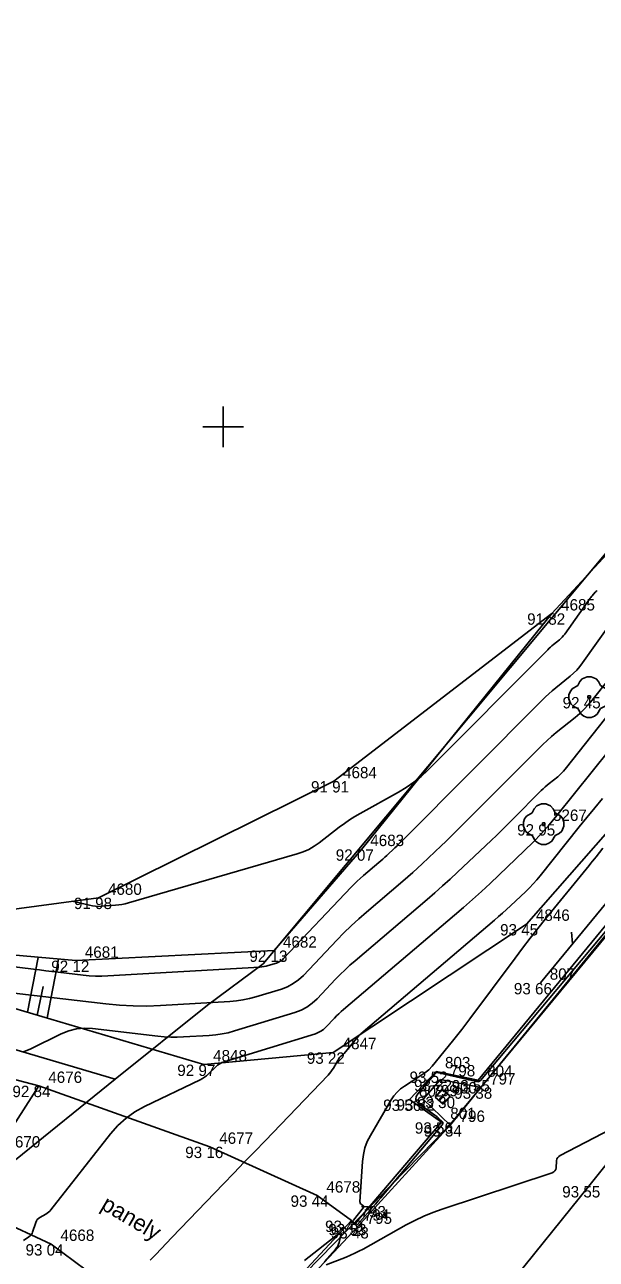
# Model space of a CAD drawing. Extents: x -711081 to -709338, y -1025122 to -1024092.
# Drawn here: x -709804.89 to -709790.81, y -1024520.49 to -1024490.1 of the extents above; entities that cross this region are included whole.
import ezdxf

# ---------------------------------------------------------------- set-up
doc = ezdxf.new("R2010")
doc.units = 0
for name, color, linetype in [('Ex_Major Contours', 7, 'Continuous'), ('Ex_Minor Contours', 7, 'Continuous'), ('Z_body', 7, 'Continuous'), ('Z_body_cisla', 7, 'Continuous'), ('Z_body_vysky_redukovane', 7, 'Continuous'), ('Z_cesta', 7, 'Continuous'), ('Z_hektometricka_sit', 7, 'Continuous'), ('Z_hrany_paty', 7, 'Continuous'), ('Z_katastr_hranice', 7, 'Continuous'), ('Z_katastr_vnitrni_kresba', 7, 'Continuous'), ('Z_komunikace', 7, 'Continuous'), ('Z_komunikace_osa', 7, 'Continuous'), ('Z_obruba', 7, 'Continuous'), ('Z_pole_rozhranni', 7, 'Continuous'), ('Z_popisy', 7, 'Continuous'), ('Z_rozhranni', 7, 'Continuous'), ('Z_site_kanalizace_znaky', 7, 'Continuous'), ('Z_svodidla', 7, 'Continuous'), ('Z_svodidla_znacky', 7, 'Continuous'), ('Z_technicke_srafy', 7, 'Continuous'), ('Z_zelen_jednotliva', 7, 'Continuous')]:
    doc.layers.add(name, color=color, linetype=linetype)

# ---------------------------------------------------------------- blocks, each defined once
blk = doc.blocks.new('POINT_DISPLAY')
blk.add_line((0, 0), (0, 0))
blk = doc.blocks.new('Z24')
for p, q in [((-0.28, 0.28), (-0.23, 0.38)), ((-0.23, 0.38), (-0.17, 0.45)), ((-0.17, 0.45), (-0.05, 0.5)), ((-0.05, 0.5), (0.05, 0.5)), ((0.05, 0.5), (0.17, 0.45)), ((0.17, 0.45), (0.23, 0.38)), ((0.23, 0.38), (0.28, 0.28)), ((-0.5, 0.05), (-0.47, 0.13)), ((-0.5, -0.05), (-0.5, 0.05)), ((-0.47, 0.13), (-0.42, 0.2)), ((-0.42, 0.2), (-0.28, 0.28)), ((-0.03, -0.03), (-0.03, 0.03)), ((-0.03, 0.03), (0.03, 0.03)), ((0.03, 0.03), (0.03, -0.03)), ((0.28, 0.28), (0.42, 0.2)), ((0.42, 0.2), (0.47, 0.13)), ((0.47, 0.13), (0.5, 0.05)), ((0.5, 0.05), (0.5, -0.05)), ((-0.45, -0.17), (-0.5, -0.05)), ((-0.38, -0.23), (-0.45, -0.17)), ((-0.28, -0.28), (-0.38, -0.23)), ((-0.2, -0.42), (-0.28, -0.28)), ((0.03, -0.03), (-0.03, -0.03)), ((0.28, -0.28), (0.2, -0.42)), ((0.38, -0.23), (0.28, -0.28)), ((0.45, -0.17), (0.38, -0.23)), ((0.5, -0.05), (0.45, -0.17)), ((-0.13, -0.47), (-0.2, -0.42)), ((-0.05, -0.5), (-0.13, -0.47)), ((0.05, -0.5), (-0.05, -0.5)), ((0.13, -0.47), (0.05, -0.5)), ((0.2, -0.42), (0.13, -0.47))]:
    blk.add_line(p, q)
blk = doc.blocks.new('Z529')
blk.add_line((0, 0), (0.2, 0.2))
blk = doc.blocks.new('Z46260')
for p, q in [((0.13, 0.13), (-0.13, 0.13)), ((-0.13, 0.13), (-0.13, -0.13)), ((0.13, 0), (-0.13, 0)), ((0.13, -0.13), (0.13, 0.13)), ((-0.13, -0.13), (0.13, -0.13))]:
    blk.add_line(p, q)

msp = doc.modelspace()

# ---------------------------------------------------------------- linework, layer by layer
at = {"layer": 'Ex_Major Contours'}
for points in [[(-709790.801, -1024504.031), (-709790.82, -1024504.052), (-709790.839, -1024504.072), (-709790.912, -1024504.155), (-709790.931, -1024504.176), (-709790.948, -1024504.197), (-709790.965, -1024504.219), (-709790.981, -1024504.241), (-709791.592, -1024505.101), (-709791.621, -1024505.139), (-709791.652, -1024505.174), (-709791.685, -1024505.207), (-709791.721, -1024505.238), (-709791.868, -1024505.357), (-709791.905, -1024505.387), (-709791.94, -1024505.419), (-709791.975, -1024505.451), (-709792.009, -1024505.484), (-709794.962, -1024508.447), (-709795.129, -1024508.604), (-709795.306, -1024508.747), (-709795.493, -1024508.878), (-709795.689, -1024508.996), (-709796.625, -1024509.514), (-709796.76, -1024509.592), (-709796.891, -1024509.675), (-709797.019, -1024509.763), (-709797.143, -1024509.855), (-709797.635, -1024510.236), (-709797.762, -1024510.324), (-709797.895, -1024510.4), (-709798.034, -1024510.463), (-709798.18, -1024510.513), (-709802.336, -1024511.718), (-709802.415, -1024511.738), (-709802.496, -1024511.755), (-709802.576, -1024511.767), (-709802.658, -1024511.775), (-709803.004, -1024511.801), (-709803.077, -1024511.803), (-709803.149, -1024511.8), (-709803.221, -1024511.792), (-709803.292, -1024511.778), (-709803.718, -1024511.677)], [(-709789.611, -1024506.857), (-709791.785, -1024509.568), (-709791.972, -1024509.794), (-709792.167, -1024510.012), (-709792.369, -1024510.224), (-709792.578, -1024510.43), (-709793.431, -1024511.237), (-709793.645, -1024511.437), (-709793.862, -1024511.634), (-709794.082, -1024511.829), (-709794.305, -1024512.02), (-709797.04, -1024514.343), (-709797.098, -1024514.394), (-709797.155, -1024514.447), (-709797.211, -1024514.5), (-709797.265, -1024514.556), (-709797.478, -1024514.781), (-709797.534, -1024514.833), (-709797.595, -1024514.877), (-709797.661, -1024514.912), (-709797.733, -1024514.939), (-709799.977, -1024515.627), (-709800.035, -1024515.649), (-709800.089, -1024515.677), (-709800.14, -1024515.712), (-709800.187, -1024515.753), (-709800.367, -1024515.93), (-709800.413, -1024515.972), (-709800.462, -1024516.01), (-709800.515, -1024516.044), (-709800.57, -1024516.074), (-709801.94, -1024516.732), (-709802.178, -1024516.863), (-709802.396, -1024517.018), (-709802.595, -1024517.198), (-709802.774, -1024517.401), (-709804.248, -1024519.274), (-709804.275, -1024519.305), (-709804.305, -1024519.334), (-709804.338, -1024519.359), (-709804.374, -1024519.381), (-709804.521, -1024519.463), (-709804.555, -1024519.486), (-709804.583, -1024519.514), (-709804.604, -1024519.547), (-709804.62, -1024519.584), (-709804.696, -1024519.822), (-709804.711, -1024519.858), (-709804.731, -1024519.89), (-709804.756, -1024519.918), (-709804.786, -1024519.942), (-709804.918, -1024520.03)]]:
    msp.add_lwpolyline(points, dxfattribs=at)
at = {"layer": 'Ex_Minor Contours'}
for points in [[(-709787.14, -1024502.82), (-709791.58, -1024508.424), (-709791.622, -1024508.475), (-709791.667, -1024508.523), (-709791.715, -1024508.568), (-709791.765, -1024508.611), (-709791.971, -1024508.778), (-709792.022, -1024508.82), (-709792.072, -1024508.864), (-709792.121, -1024508.909), (-709792.168, -1024508.955), (-709792.866, -1024509.656), (-709792.999, -1024509.788), (-709793.132, -1024509.919), (-709793.267, -1024510.049), (-709793.402, -1024510.178), (-709794.228, -1024510.96), (-709794.413, -1024511.132), (-709794.599, -1024511.302), (-709794.788, -1024511.469), (-709794.979, -1024511.633), (-709796.756, -1024513.142), (-709796.88, -1024513.251), (-709797.002, -1024513.363), (-709797.12, -1024513.478), (-709797.236, -1024513.597), (-709797.692, -1024514.077), (-709797.811, -1024514.189), (-709797.942, -1024514.282), (-709798.083, -1024514.357), (-709798.236, -1024514.415), (-709799.723, -1024514.871), (-709799.876, -1024514.913), (-709800.03, -1024514.945), (-709800.186, -1024514.969), (-709800.344, -1024514.982), (-709800.978, -1024515.019), (-709801.137, -1024515.025), (-709801.295, -1024515.024), (-709801.453, -1024515.016), (-709801.611, -1024515.001), (-709803.221, -1024514.812), (-709803.421, -1024514.803), (-709803.616, -1024514.822), (-709803.807, -1024514.869), (-709803.993, -1024514.944), (-709804.743, -1024515.309), (-709804.92, -1024515.387)], [(-709809.601, -1024512.753), (-709804.678, -1024513.351), (-709804.525, -1024513.37), (-709804.372, -1024513.388), (-709804.219, -1024513.406), (-709804.066, -1024513.424), (-709803.454, -1024513.496), (-709803.301, -1024513.51), (-709803.148, -1024513.518), (-709802.994, -1024513.519), (-709802.841, -1024513.514), (-709799.104, -1024513.298), (-709799.051, -1024513.293), (-709798.998, -1024513.285), (-709798.946, -1024513.274), (-709798.895, -1024513.26), (-709798.691, -1024513.198), (-709798.642, -1024513.179), (-709798.596, -1024513.155), (-709798.554, -1024513.125), (-709798.516, -1024513.089), (-709796.852, -1024511.335), (-709796.779, -1024511.26), (-709796.704, -1024511.187), (-709796.627, -1024511.116), (-709796.548, -1024511.047), (-709796.171, -1024510.726), (-709796.12, -1024510.683), (-709796.07, -1024510.639), (-709796.021, -1024510.594), (-709795.972, -1024510.548), (-709795.778, -1024510.365), (-709795.73, -1024510.319), (-709795.682, -1024510.272), (-709795.635, -1024510.226), (-709795.587, -1024510.179), (-709792.146, -1024506.725), (-709792.065, -1024506.646), (-709791.982, -1024506.569), (-709791.897, -1024506.495), (-709791.81, -1024506.423), (-709791.458, -1024506.138), (-709791.373, -1024506.065), (-709791.293, -1024505.985), (-709791.219, -1024505.901), (-709791.151, -1024505.812), (-709789.692, -1024503.756)], [(-709790.532, -1024506.243), (-709790.917, -1024506.729), (-709791.012, -1024506.843), (-709791.114, -1024506.951), (-709791.221, -1024507.054), (-709791.334, -1024507.151), (-709791.798, -1024507.526), (-709791.913, -1024507.621), (-709792.025, -1024507.719), (-709792.134, -1024507.82), (-709792.241, -1024507.925), (-709794.181, -1024509.871), (-709794.294, -1024509.984), (-709794.408, -1024510.095), (-709794.522, -1024510.206), (-709794.637, -1024510.316), (-709795.1, -1024510.754), (-709795.217, -1024510.863), (-709795.335, -1024510.97), (-709795.454, -1024511.076), (-709795.575, -1024511.18), (-709796.476, -1024511.946), (-709796.665, -1024512.11), (-709796.849, -1024512.279), (-709797.028, -1024512.454), (-709797.202, -1024512.633), (-709798.028, -1024513.503), (-709798.147, -1024513.614), (-709798.276, -1024513.706), (-709798.417, -1024513.781), (-709798.569, -1024513.838), (-709799.198, -1024514.031), (-709799.356, -1024514.075), (-709799.516, -1024514.108), (-709799.677, -1024514.132), (-709799.84, -1024514.147), (-709801.544, -1024514.245), (-709801.883, -1024514.258), (-709802.221, -1024514.255), (-709802.559, -1024514.238), (-709802.896, -1024514.206), (-709805.511, -1024513.9)], [(-709790.662, -1024509.149), (-709790.853, -1024509.381), (-709791.044, -1024509.614), (-709791.233, -1024509.848), (-709792.199, -1024511.052), (-709792.282, -1024511.153), (-709792.369, -1024511.25), (-709792.458, -1024511.344), (-709792.551, -1024511.435), (-709792.93, -1024511.794), (-709793.026, -1024511.883), (-709793.122, -1024511.971), (-709793.22, -1024512.057), (-709793.319, -1024512.142), (-709796.557, -1024514.893), (-709796.612, -1024514.941), (-709796.664, -1024514.993), (-709796.714, -1024515.046), (-709796.761, -1024515.103), (-709797.021, -1024515.427), (-709797.029, -1024515.437), (-709797.038, -1024515.445), (-709797.048, -1024515.454), (-709797.059, -1024515.461), (-709797.102, -1024515.489), (-709797.113, -1024515.496), (-709797.122, -1024515.504), (-709797.13, -1024515.514), (-709797.137, -1024515.525), (-709797.289, -1024515.786), (-709797.318, -1024515.832), (-709797.35, -1024515.876), (-709797.384, -1024515.918), (-709797.42, -1024515.959), (-709798.97, -1024517.573), (-709799.226, -1024517.839), (-709799.482, -1024518.105), (-709799.738, -1024518.372), (-709799.994, -1024518.638), (-709801.266, -1024519.958), (-709801.399, -1024520.096), (-709801.532, -1024520.234), (-709801.665, -1024520.372), (-709801.797, -1024520.51)], [(-709790.656, -1024510.369), (-709790.821, -1024510.583), (-709790.862, -1024510.636), (-709790.904, -1024510.689), (-709790.946, -1024510.742), (-709790.989, -1024510.795), (-709792.063, -1024512.111), (-709792.254, -1024512.349), (-709792.444, -1024512.589), (-709792.63, -1024512.831), (-709792.814, -1024513.076), (-709793.93, -1024514.574), (-709794.027, -1024514.703), (-709794.125, -1024514.831), (-709794.224, -1024514.958), (-709794.324, -1024515.084), (-709794.778, -1024515.651), (-709794.857, -1024515.741), (-709794.942, -1024515.824), (-709795.034, -1024515.9), (-709795.132, -1024515.968), (-709795.538, -1024516.226), (-709795.635, -1024516.296), (-709795.721, -1024516.375), (-709795.797, -1024516.464), (-709795.863, -1024516.563), (-709796.376, -1024517.443), (-709796.454, -1024517.594), (-709796.512, -1024517.752), (-709796.551, -1024517.915), (-709796.571, -1024518.084), (-709796.634, -1024519.08), (-709796.633, -1024519.096), (-709796.628, -1024519.111), (-709796.62, -1024519.123), (-709796.608, -1024519.134), (-709796.552, -1024519.174), (-709796.541, -1024519.185), (-709796.537, -1024519.196), (-709796.538, -1024519.208), (-709796.546, -1024519.221), (-709796.797, -1024519.532), (-709796.806, -1024519.546), (-709796.808, -1024519.56), (-709796.805, -1024519.573), (-709796.796, -1024519.587), (-709796.748, -1024519.641), (-709796.736, -1024519.651), (-709796.724, -1024519.654), (-709796.712, -1024519.651), (-709796.7, -1024519.641), (-709796.318, -1024519.208), (-709796.25, -1024519.131), (-709796.183, -1024519.054), (-709796.117, -1024518.977), (-709796.051, -1024518.899), (-709794.608, -1024517.184), (-709794.594, -1024517.162), (-709794.59, -1024517.14), (-709794.597, -1024517.119), (-709794.613, -1024517.099), (-709794.699, -1024517.018), (-709794.721, -1024516.998), (-709794.744, -1024516.979), (-709794.767, -1024516.961), (-709794.791, -1024516.943), (-709795.181, -1024516.663), (-709795.238, -1024516.608), (-709795.262, -1024516.55), (-709795.252, -1024516.487), (-709795.21, -1024516.421), (-709794.803, -1024515.95), (-709794.787, -1024515.932), (-709794.76, -1024515.902), (-709794.754, -1024515.897), (-709794.748, -1024515.894), (-709794.741, -1024515.893), (-709794.733, -1024515.894), (-709793.977, -1024516.065), (-709793.95, -1024516.072), (-709793.922, -1024516.078), (-709793.895, -1024516.085), (-709793.867, -1024516.092), (-709793.757, -1024516.119), (-709793.731, -1024516.122), (-709793.707, -1024516.119), (-709793.685, -1024516.108), (-709793.666, -1024516.09), (-709788.706, -1024510.179)], [(-709781.074, -1024512.416), (-709791.703, -1024517.934), (-709791.738, -1024517.958), (-709791.764, -1024517.987), (-709791.782, -1024518.023), (-709791.79, -1024518.065), (-709791.805, -1024518.243), (-709791.813, -1024518.284), (-709791.831, -1024518.318), (-709791.859, -1024518.343), (-709791.897, -1024518.361), (-709794.613, -1024519.26), (-709794.84, -1024519.341), (-709795.062, -1024519.432), (-709795.28, -1024519.534), (-709795.494, -1024519.647), (-709796.557, -1024520.239), (-709796.659, -1024520.294), (-709796.763, -1024520.345), (-709796.869, -1024520.392), (-709796.977, -1024520.436), (-709797.466, -1024520.625)], [(-709797.513, -1024520.558), (-709797.236, -1024520.243), (-709797.206, -1024520.206), (-709797.182, -1024520.166), (-709797.163, -1024520.123), (-709797.15, -1024520.078), (-709797.104, -1024519.892), (-709797.099, -1024519.855), (-709797.106, -1024519.837), (-709797.126, -1024519.838), (-709797.157, -1024519.858), (-709798.003, -1024520.52)]]:
    msp.add_lwpolyline(points, dxfattribs=at)
at = {"layer": 'Z_cesta'}
for p, q in [((-709806.64, -1024515.68), (-709804.54, -1024516.22)), ((-709804.54, -1024516.22), (-709800.33, -1024517.72)), ((-709800.33, -1024517.72), (-709797.69, -1024518.92)), ((-709797.69, -1024518.92), (-709796.84, -1024519.54)), ((-709804.24, -1024520.12), (-709806.16, -1024519.23)), ((-709802.2, -1024521.63), (-709804.24, -1024520.12))]:
    msp.add_line(p, q, dxfattribs=at)
at = {"layer": 'Z_hektometricka_sit'}
for p, q in [((-709800, -1024499.5), (-709800, -1024500.5)), ((-709800.5, -1024500), (-709799.5, -1024500))]:
    msp.add_line(p, q, dxfattribs=at)
at = {"layer": 'Z_hrany_paty'}
for p, q in [((-709780.81, -1024498.85), (-709792.53, -1024512.24)), ((-709796.6, -1024510.4), (-709791.91, -1024504.59)), ((-709798.75, -1024512.89), (-709796.6, -1024510.4)), ((-709792.53, -1024512.24), (-709797.29, -1024515.4)), ((-709803.63, -1024513.14), (-709810.2, -1024512.55)), ((-709803.63, -1024513.14), (-709798.75, -1024512.89)), ((-709800.48, -1024515.7), (-709806.2, -1024514)), ((-709797.29, -1024515.4), (-709800.48, -1024515.7))]:
    msp.add_line(p, q, dxfattribs=at)
at = {"layer": 'Z_katastr_hranice'}
for p, q in [((-709780.76, -1024491.34), (-709791.94, -1024504.74)), ((-709791.94, -1024504.74), (-709799.02, -1024513.22)), ((-709799.02, -1024513.22), (-709800.39, -1024514.24)), ((-709800.39, -1024514.24), (-709802.66, -1024516.06)), ((-709807.06, -1024514.76), (-709802.66, -1024516.06)), ((-709802.66, -1024516.06), (-709805.12, -1024518.04))]:
    msp.add_line(p, q, dxfattribs=at)
at = {"layer": 'Z_katastr_vnitrni_kresba'}
for p, q in [((-709794.45, -1024517.22), (-709769.86, -1024487.47)), ((-709804.58, -1024527.57), (-709794.45, -1024517.22))]:
    msp.add_line(p, q, dxfattribs=at)
at = {"layer": 'Z_komunikace'}
for p, q in [((-709793.66, -1024516.26), (-709783.3, -1024503.62)), ((-709794.41, -1024517.19), (-709793.66, -1024516.26)), ((-709796.7, -1024519.7), (-709794.41, -1024517.19)), ((-709800.87, -1024524.14), (-709796.7, -1024519.7))]:
    msp.add_line(p, q, dxfattribs=at)
at = {"layer": 'Z_komunikace_osa'}
for p in [(-709779.32, -1024504.07), (-709797.33, -1024526.55)]:
    msp.add_line(p, (-709791, -1024518.69), dxfattribs=at)
at = {"layer": 'Z_obruba'}
for p, q in [((-709783.42, -1024503.56), (-709793.72, -1024516.08)), ((-709795.41, -1024516.56), (-709794.76, -1024515.87)), ((-709794.76, -1024515.87), (-709793.72, -1024516.08)), ((-709794.63, -1024517.12), (-709795.41, -1024516.56)), ((-709796.76, -1024519.62), (-709794.63, -1024517.12)), ((-709800.95, -1024523.94), (-709796.84, -1024519.54)), ((-709796.84, -1024519.54), (-709796.76, -1024519.62))]:
    msp.add_line(p, q, dxfattribs=at)
at = {"layer": 'Z_pole_rozhranni'}
for p, q in [((-709791.91, -1024504.59), (-709781.59, -1024493.49)), ((-709797.28, -1024508.72), (-709791.91, -1024504.59)), ((-709803.07, -1024511.59), (-709797.28, -1024508.72)), ((-709810.2, -1024512.55), (-709803.07, -1024511.59))]:
    msp.add_line(p, q, dxfattribs=at)
at = {"layer": 'Z_rozhranni'}
for p, q in [((-709805.57, -1024517.81), (-709804.54, -1024516.22)), ((-709794.65, -1024516.07), (-709795.08, -1024516.55)), ((-709794.65, -1024516.07), (-709793.66, -1024516.26)), ((-709795.08, -1024516.55), (-709794.41, -1024517.19))]:
    msp.add_line(p, q, dxfattribs=at)
at = {"layer": 'Z_svodidla'}
msp.add_line((-709792.19, -1024513.69), (-709783.53, -1024503.14), dxfattribs=at)
at = {"layer": 'Z_technicke_srafy'}
for p, q in [((-709804.82, -1024514.41), (-709804.56, -1024513.06)), ((-709804.34, -1024514.55), (-709804.06, -1024513.1)), ((-709804.58, -1024514.48), (-709804.44, -1024513.78))]:
    msp.add_line(p, q, dxfattribs=at)

# ---------------------------------------------------------------- block references
at = {"layer": 'Z_body'}
for p in [(-709791.91, -1024504.59), (-709790.99, -1024506.65), (-709797.28, -1024508.72), (-709792.11, -1024509.78), (-709796.6, -1024510.4), (-709803.07, -1024511.59), (-709792.53, -1024512.24), (-709798.75, -1024512.89), (-709803.63, -1024513.14), (-709792.19, -1024513.69), (-709797.29, -1024515.4), (-709800.48, -1024515.7), (-709794.76, -1024515.87), (-709804.54, -1024516.22), (-709794.65, -1024516.07), (-709793.72, -1024516.08), (-709793.66, -1024516.26), (-709795.41, -1024516.56), (-709795.08, -1024516.55), (-709794.6, -1024516.49), (-709794.63, -1024517.12), (-709794.41, -1024517.19), (-709800.33, -1024517.72), (-709791, -1024518.69), (-709797.69, -1024518.92), (-709796.84, -1024519.54), (-709796.76, -1024519.62), (-709796.7, -1024519.7), (-709804.24, -1024520.12)]:
    msp.add_blockref('POINT_DISPLAY', p, dxfattribs=at)
at = {"layer": 'Z_site_kanalizace_znaky', "rotation": 48.6}
msp.add_blockref('Z46260', (-709794.6, -1024516.49), dxfattribs=at)
at = {"layer": 'Z_svodidla_znacky', "rotation": 50.60000000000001}
msp.add_blockref('Z529', (-709791.4, -1024512.72), dxfattribs=at)
at = {"layer": 'Z_zelen_jednotliva'}
for p in [(-709790.99, -1024506.65), (-709792.11, -1024509.78)]:
    msp.add_blockref('Z24', p, dxfattribs=at)

# ---------------------------------------------------------------- texts
at = {"layer": 'Z_body_cisla'}
for s, p in [('4685', (-709791.68, -1024504.52)), ('4684', (-709797.05, -1024508.65)), ('5267', (-709791.88, -1024509.7)), ('4683', (-709796.38, -1024510.32)), ('4680', (-709802.84, -1024511.52)), ('4846', (-709792.3, -1024512.16)), ('4682', (-709798.53, -1024512.82)), ('4681', (-709803.41, -1024513.07)), ('807', (-709791.96, -1024513.61)), ('4847', (-709797.06, -1024515.32)), ('4848', (-709800.25, -1024515.62)), ('803', (-709794.54, -1024515.79)), ('798', (-709794.42, -1024515.99)), ('4676', (-709804.31, -1024516.15)), ('804', (-709793.5, -1024516)), ('797', (-709793.43, -1024516.19)), ('802', (-709795.18, -1024516.49)), ('799', (-709794.85, -1024516.48)), ('800', (-709794.38, -1024516.41)), ('801', (-709794.41, -1024517.04)), ('796', (-709794.18, -1024517.11)), ('4670', (-709805.34, -1024517.74)), ('4677', (-709800.1, -1024517.65)), ('4678', (-709797.46, -1024518.85)), ('793', (-709796.62, -1024519.46)), ('794', (-709796.54, -1024519.54)), ('795', (-709796.47, -1024519.62)), ('4668', (-709804.01, -1024520.04))]:
    msp.add_text(s, height=0.28, dxfattribs=at).set_placement(p)
at = {"layer": 'Z_body_vysky_redukovane'}
for s, p in [('91 82', (-709792.517, -1024504.87)), ('92 45', (-709791.643, -1024506.93)), ('91 91', (-709797.84, -1024509)), ('92 95', (-709792.763, -1024510.06)), ('92 07', (-709797.23, -1024510.68)), ('91 98', (-709803.677, -1024511.87)), ('93 45', (-709793.183, -1024512.52)), ('92 13', (-709799.357, -1024513.17)), ('92 12', (-709804.237, -1024513.42)), ('93 66', (-709792.843, -1024513.97)), ('93 22', (-709797.943, -1024515.68)), ('92 97', (-709801.133, -1024515.98)), ('93 52', (-709795.413, -1024516.15)), ('92 84', (-709805.193, -1024516.5)), ('93 32', (-709795.303, -1024516.35)), ('93 55', (-709794.373, -1024516.36)), ('93 38', (-709794.313, -1024516.54)), ('93 56', (-709796.063, -1024516.84)), ('93 32', (-709795.733, -1024516.83)), ('93 30', (-709795.23, -1024516.77)), ('93 56', (-709795.283, -1024517.4)), ('93 34', (-709795.063, -1024517.47)), ('93 16', (-709800.937, -1024518)), ('93 55', (-709791.653, -1024518.97)), ('93 44', (-709798.343, -1024519.2)), ('93 49', (-709797.493, -1024519.82)), ('93 53', (-709797.413, -1024519.9)), ('93 48', (-709797.353, -1024519.98)), ('93 04', (-709804.87, -1024520.4))]:
    msp.add_text(s, height=0.28, dxfattribs=at).set_placement(p)
at = {"layer": 'Z_popisy'}
msp.add_text('panely', height=0.4, rotation=329.4, dxfattribs=at).set_placement((-709803.04, -1024519.24))

doc.saveas('drawing.dxf')
